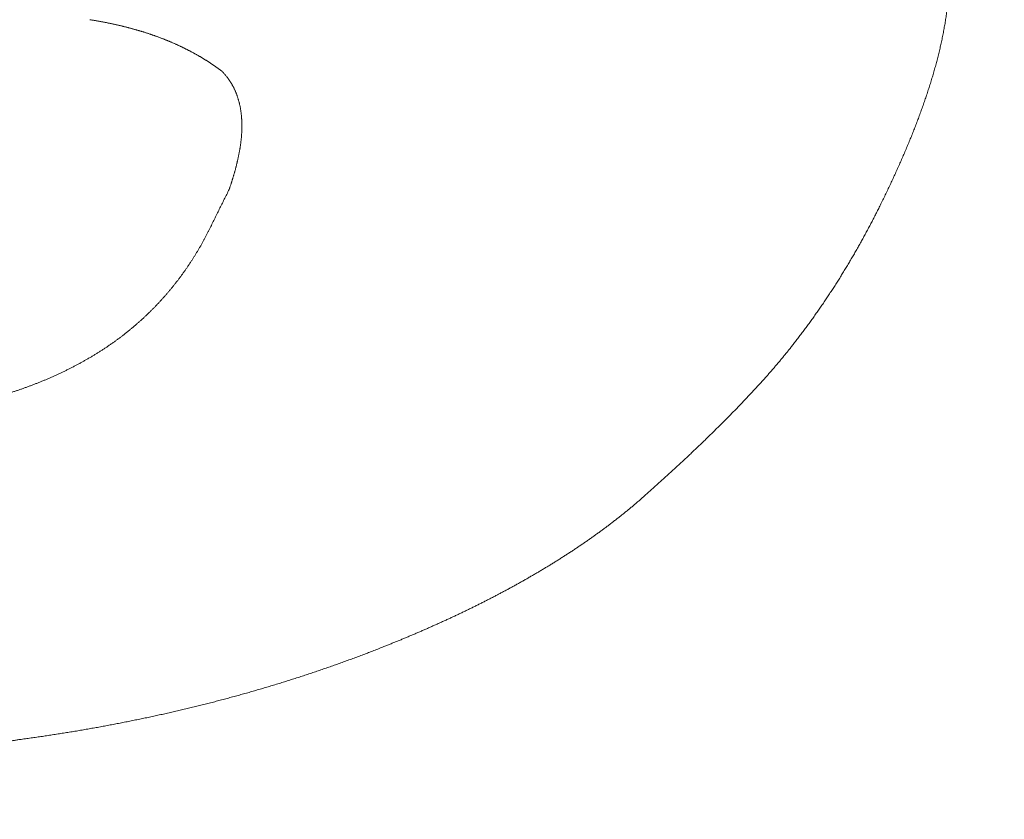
# Model space of a CAD drawing. Header units: millimetres. Extents: x 0 to 594, y 0 to 420.
# Tile 187 of 656: x 250.96 to 252.71, y 49.3 to 50.72. Entities that reach past the tile are written whole.
import ezdxf

# ---------------------------------------------------------------- set-up
doc = ezdxf.new("R2010")
doc.units = ezdxf.units.MM
doc.layers.add('1', color=7, linetype='Continuous', true_color=0xffffff)

msp = doc.modelspace()

# ---------------------------------------------------------------- linework, layer by layer
at = {"layer": '1', "color": 155, "linetype": 'Continuous', "lineweight": 13}
for points, knots in [([(251.0101, 54.7852), (251.2622, 54.7853), (251.5121, 54.7837), (252.0074, 54.7773), (252.2528, 54.7725), (252.7391, 54.7593), (252.98, 54.7511), (253.4573, 54.731), (253.6937, 54.7191), (254.1621, 54.6918), (254.394, 54.6762), (254.8534, 54.6411), (255.0809, 54.6215), (255.5313, 54.578), (255.7542, 54.5541), (256.1957, 54.5014), (256.4142, 54.4728), (256.8467, 54.4102), (257.0607, 54.3763), (257.4842, 54.3027), (257.6937, 54.263), (258.1083, 54.1771), (258.3134, 54.131), (258.719, 54.0314), (258.9196, 53.9781), (259.3162, 53.8633), (259.5123, 53.8019), (259.8031, 53.7031), (259.9959, 53.635), (260.2816, 53.5258), (260.4699, 53.448), (260.657, 53.3675), (260.7501, 53.326), (260.935, 53.2402), (261.1187, 53.1517), (261.3003, 53.0574), (261.4807, 52.96), (261.66, 52.8596), (261.9256, 52.6995), (262.1005, 52.5862), (262.2742, 52.4695), (262.3604, 52.4094), (262.5319, 52.2857), (262.7022, 52.1585), (262.9544, 51.9567), (263.2031, 51.7436), (263.3667, 51.5939), (263.5292, 51.4403), (263.6905, 51.2828), (263.9291, 51.0347), (264.1643, 50.7748), (264.3189, 50.5937), (264.4723, 50.4086), (264.5485, 50.3142), (264.6997, 50.1214), (264.8497, 49.9248), (264.9975, 49.7209), (265.1441, 49.5135), (265.2168, 49.408), (265.3612, 49.1937), (265.5044, 48.9761), (265.6454, 48.7523), (265.7852, 48.5256), (265.8545, 48.4109), (265.9921, 48.1789), (266.0603, 48.0617), (266.1955, 47.8251), (266.2626, 47.7056), (266.3956, 47.465), (266.4615, 47.3437), (266.5922, 47.0999), (266.657, 46.9772), (266.7854, 46.7309), (266.849, 46.6072), (266.9752, 46.3592), (267.0376, 46.2349), (267.1615, 45.9861), (267.2229, 45.8616), (267.2897, 45.7248), (267.2957, 45.7124), (267.3017, 45.7001)], [0, 0, 0, 0, 0.034424, 0.034424, 0.068848, 0.068848, 0.103271, 0.103271, 0.137695, 0.137695, 0.172119, 0.172119, 0.206543, 0.206543, 0.240966, 0.240966, 0.27539, 0.27539, 0.309814, 0.309814, 0.344238, 0.344238, 0.378662, 0.378662, 0.413085, 0.413085, 0.447509, 0.447509, 0.464721, 0.481933, 0.499145, 0.499145, 0.516357, 0.516357, 0.533569, 0.55078, 0.55078, 0.567992, 0.585204, 0.602416, 0.602416, 0.619628, 0.619628, 0.63684, 0.654052, 0.671264, 0.688476, 0.688476, 0.705687, 0.722899, 0.740111, 0.757323, 0.757323, 0.774535, 0.774535, 0.791747, 0.808959, 0.808959, 0.826171, 0.826171, 0.843383, 0.860594, 0.860594, 0.877806, 0.877806, 0.895018, 0.895018, 0.91223, 0.91223, 0.929442, 0.929442, 0.946654, 0.946654, 0.963866, 0.963866, 0.981078, 0.981078, 0.99829, 0.99829, 1, 1, 1, 1]), ([(252.2593, 53.1363), (252.3499, 53.1363), (252.4408, 53.133), (252.6216, 53.12), (252.7115, 53.1104), (252.8889, 53.0846), (252.9765, 53.0686), (253.1484, 53.0302), (253.2327, 53.0079), (253.3974, 52.957), (253.4777, 52.9285), (253.6334, 52.8655), (253.7088, 52.831), (253.8538, 52.7564), (253.9233, 52.7163), (254.0561, 52.6306), (254.1193, 52.5851), (254.2388, 52.4891), (254.2951, 52.4387), (254.4005, 52.3331), (254.4496, 52.2781), (254.5404, 52.1638), (254.5822, 52.1047), (254.6582, 51.9826), (254.6925, 51.9198), (254.7535, 51.791), (254.7803, 51.725), (254.8263, 51.5903), (254.8455, 51.5216), (254.8763, 51.382), (254.888, 51.3111), (254.9037, 51.1675), (254.9077, 51.0948), (254.9082, 50.9483), (254.9046, 50.8745), (254.8898, 50.7261), (254.8786, 50.6517), (254.8485, 50.5028), (254.8297, 50.4284), (254.7843, 50.2802), (254.7578, 50.2065), (254.6972, 50.0603), (254.6631, 49.9879), (254.5872, 49.8453), (254.5455, 49.7751), (254.4545, 49.6378), (254.4053, 49.5707), (254.2995, 49.4405), (254.243, 49.3775), (254.123, 49.2562), (254.0595, 49.198), (253.9261, 49.0873), (253.8562, 49.0349), (253.7106, 48.9367), (253.6349, 48.8909), (253.4786, 48.8066), (253.3981, 48.7681), (253.2329, 48.6992), (253.1484, 48.6688), (252.9762, 48.6163), (252.8885, 48.5942), (252.7109, 48.5589), (252.6209, 48.5456), (252.4401, 48.5279), (252.3492, 48.5235), (252.2587, 48.5236)], [0, 0, 0, 0, 0.03125, 0.03125, 0.0625, 0.0625, 0.09375, 0.09375, 0.125, 0.125, 0.15625, 0.15625, 0.1875, 0.1875, 0.21875, 0.21875, 0.25, 0.25, 0.28125, 0.28125, 0.3125, 0.3125, 0.34375, 0.34375, 0.375, 0.375, 0.40625, 0.40625, 0.4375, 0.4375, 0.46875, 0.46875, 0.5, 0.5, 0.53125, 0.53125, 0.5625, 0.5625, 0.59375, 0.59375, 0.625, 0.625, 0.65625, 0.65625, 0.6875, 0.6875, 0.71875, 0.71875, 0.75, 0.75, 0.78125, 0.78125, 0.8125, 0.8125, 0.84375, 0.84375, 0.875, 0.875, 0.90625, 0.90625, 0.9375, 0.9375, 0.96875, 0.96875, 1, 1, 1, 1]), ([(252.5034, 51.0474), (252.5038, 51.0471), (252.5048, 51.0463), (252.5062, 51.0453), (252.5076, 51.0442), (252.509, 51.043), (252.5104, 51.0419), (252.5118, 51.0408), (252.5132, 51.0397), (252.5145, 51.0385), (252.5159, 51.0374), (252.5173, 51.0363), (252.5186, 51.0351), (252.5199, 51.0339), (252.5213, 51.0328), (252.5226, 51.0316), (252.5239, 51.0304), (252.5252, 51.0292), (252.5265, 51.028), (252.5278, 51.0268), (252.5291, 51.0256), (252.5304, 51.0244), (252.5316, 51.0232), (252.5329, 51.0219), (252.5341, 51.0207), (252.5354, 51.0194), (252.5366, 51.0182), (252.5378, 51.0169), (252.539, 51.0157), (252.5402, 51.0144), (252.5414, 51.0131), (252.5426, 51.0119), (252.5438, 51.0106), (252.5449, 51.0093), (252.5461, 51.008), (252.5472, 51.0067), (252.5484, 51.0054), (252.5495, 51.0041), (252.5506, 51.0027), (252.5517, 51.0014), (252.5528, 51.0001), (252.5539, 50.9988), (252.555, 50.9974), (252.556, 50.9961), (252.5571, 50.9947), (252.5582, 50.9934), (252.5592, 50.992), (252.5602, 50.9906), (252.5612, 50.9893), (252.5622, 50.9879), (252.5632, 50.9865), (252.5642, 50.9851), (252.5652, 50.9837), (252.5662, 50.9824), (252.5671, 50.981), (252.5681, 50.9796), (252.569, 50.9781), (252.5699, 50.9767), (252.5708, 50.9753), (252.5717, 50.9739), (252.5726, 50.9725), (252.5735, 50.9711), (252.5744, 50.9696), (252.5753, 50.9682), (252.5761, 50.9667), (252.5769, 50.9653), (252.5778, 50.9639), (252.5786, 50.9624), (252.5794, 50.9609), (252.5802, 50.9595), (252.581, 50.958), (252.5818, 50.9566), (252.5825, 50.9551), (252.5833, 50.9536), (252.584, 50.9521), (252.5848, 50.9507), (252.5855, 50.9492), (252.5862, 50.9477), (252.5869, 50.9462), (252.5876, 50.9447), (252.5883, 50.9432), (252.589, 50.9417), (252.5897, 50.9402), (252.5903, 50.9387), (252.591, 50.9372), (252.5916, 50.9357), (252.5922, 50.9342), (252.5929, 50.9326), (252.5935, 50.9311), (252.5941, 50.9296), (252.5947, 50.9281), (252.5953, 50.9265), (252.5958, 50.925), (252.5964, 50.9235), (252.5969, 50.9219), (252.5975, 50.9204), (252.598, 50.9189), (252.5986, 50.9173), (252.5991, 50.9158), (252.5996, 50.9142), (252.6001, 50.9127), (252.6006, 50.9111), (252.6011, 50.9096), (252.6015, 50.908), (252.602, 50.9064), (252.6024, 50.9049), (252.6029, 50.9033), (252.6033, 50.9018), (252.6037, 50.9002), (252.6042, 50.8986), (252.6046, 50.897), (252.605, 50.8955), (252.6054, 50.8939), (252.6058, 50.8923), (252.6061, 50.8907), (252.6065, 50.8892), (252.6069, 50.8876), (252.6072, 50.886), (252.6075, 50.8844), (252.6079, 50.8828), (252.6082, 50.8812), (252.6085, 50.8797), (252.6088, 50.8781), (252.6091, 50.8765), (252.6094, 50.8749), (252.6097, 50.8733), (252.61, 50.8717), (252.6102, 50.8701), (252.6105, 50.8685), (252.6108, 50.8669), (252.611, 50.8653), (252.6112, 50.8637), (252.6115, 50.8621), (252.6117, 50.8605), (252.6119, 50.8589), (252.6121, 50.8573), (252.6123, 50.8557), (252.6125, 50.8541), (252.6127, 50.8525), (252.6129, 50.8509), (252.6131, 50.8493), (252.6132, 50.8476), (252.6134, 50.846), (252.6135, 50.8444), (252.6137, 50.8428), (252.6138, 50.8412), (252.6139, 50.8396), (252.6141, 50.838), (252.6142, 50.8364), (252.6143, 50.8347), (252.6144, 50.8331), (252.6145, 50.8315), (252.6146, 50.8299), (252.6147, 50.8283), (252.6147, 50.8267), (252.6148, 50.825), (252.6149, 50.8234), (252.6149, 50.8218), (252.615, 50.8202), (252.615, 50.8186), (252.6151, 50.8169), (252.6151, 50.8153), (252.6152, 50.8111), (252.6152, 50.8042), (252.615, 50.7948), (252.6147, 50.7853), (252.6142, 50.7759), (252.6135, 50.7664), (252.6126, 50.757), (252.6116, 50.7475), (252.6105, 50.7381), (252.6091, 50.7287), (252.6077, 50.7193), (252.6061, 50.7099), (252.6044, 50.7006), (252.6026, 50.6912), (252.6006, 50.6819), (252.5986, 50.6726), (252.5964, 50.6633), (252.5941, 50.654), (252.5916, 50.6448), (252.5891, 50.6355), (252.5865, 50.6263), (252.5838, 50.617), (252.5809, 50.6078), (252.578, 50.5986), (252.575, 50.5894), (252.5719, 50.5802), (252.5687, 50.571), (252.5654, 50.5618), (252.5621, 50.5526), (252.5587, 50.5435), (252.5552, 50.5343), (252.5516, 50.5252), (252.548, 50.516), (252.5443, 50.5069), (252.5405, 50.4978), (252.5367, 50.4887), (252.5328, 50.4796), (252.5288, 50.4705), (252.5248, 50.4614), (252.5207, 50.4524), (252.5166, 50.4434), (252.5125, 50.4344), (252.5082, 50.4254), (252.504, 50.4164), (252.4997, 50.4075), (252.4953, 50.3986), (252.4924, 50.3927), (252.4909, 50.3897)], [0, 0, 0, 0, 0.002312, 0.004625, 0.006939, 0.009254, 0.011571, 0.013889, 0.016207, 0.018527, 0.020848, 0.023169, 0.025492, 0.027815, 0.03014, 0.032465, 0.034791, 0.037118, 0.039445, 0.041773, 0.044102, 0.046432, 0.048762, 0.051092, 0.053423, 0.055755, 0.058087, 0.060419, 0.062752, 0.065085, 0.067418, 0.069752, 0.072086, 0.07442, 0.076754, 0.079089, 0.081423, 0.083758, 0.086092, 0.088427, 0.090761, 0.093096, 0.09543, 0.097764, 0.100098, 0.102431, 0.104765, 0.107098, 0.109431, 0.111763, 0.114095, 0.116427, 0.118758, 0.121089, 0.123419, 0.125749, 0.128078, 0.130407, 0.132735, 0.135063, 0.13739, 0.139717, 0.142044, 0.144371, 0.146697, 0.149023, 0.151348, 0.153674, 0.155999, 0.158325, 0.16065, 0.162975, 0.1653, 0.167625, 0.16995, 0.172275, 0.1746, 0.176925, 0.17925, 0.181575, 0.183901, 0.186226, 0.188551, 0.190877, 0.193203, 0.195529, 0.197855, 0.200181, 0.202507, 0.204834, 0.20716, 0.209487, 0.211814, 0.214141, 0.216469, 0.218796, 0.221124, 0.223452, 0.22578, 0.228108, 0.230436, 0.232765, 0.235093, 0.237422, 0.239751, 0.24208, 0.244409, 0.246738, 0.249067, 0.251397, 0.253726, 0.256055, 0.258385, 0.260715, 0.263045, 0.265375, 0.267705, 0.270035, 0.272366, 0.274697, 0.277028, 0.279359, 0.28169, 0.284022, 0.286354, 0.288686, 0.291018, 0.293351, 0.295684, 0.298017, 0.300351, 0.302685, 0.305019, 0.307353, 0.309687, 0.312022, 0.314357, 0.316693, 0.319028, 0.321364, 0.3237, 0.326036, 0.328373, 0.330709, 0.333046, 0.335383, 0.337721, 0.340058, 0.342396, 0.344733, 0.347071, 0.349409, 0.351747, 0.354085, 0.356423, 0.358762, 0.3611, 0.363438, 0.365776, 0.368115, 0.370453, 0.372791, 0.375129, 0.388765, 0.402398, 0.416027, 0.429653, 0.443273, 0.456888, 0.470496, 0.484094, 0.497681, 0.511254, 0.524815, 0.538365, 0.551908, 0.565444, 0.578977, 0.592506, 0.606036, 0.619565, 0.633098, 0.646634, 0.660174, 0.673721, 0.687274, 0.700836, 0.714406, 0.727985, 0.741575, 0.755175, 0.768785, 0.782404, 0.79603, 0.809661, 0.823296, 0.836932, 0.850568, 0.864202, 0.877832, 0.891456, 0.905072, 0.918679, 0.932274, 0.945855, 0.95942, 0.972968, 0.986495, 1, 1, 1, 1]), ([(251.3224, 50.6288), (251.3218, 50.6293), (251.3207, 50.6301), (251.3191, 50.6313), (251.3174, 50.6326), (251.3158, 50.6338), (251.3141, 50.635), (251.3124, 50.6362), (251.3108, 50.6374), (251.3091, 50.6386), (251.3074, 50.6398), (251.3057, 50.6409), (251.304, 50.6421), (251.3022, 50.6433), (251.3005, 50.6444), (251.2988, 50.6455), (251.297, 50.6467), (251.2953, 50.6478), (251.2935, 50.6489), (251.2918, 50.65), (251.29, 50.6511), (251.2882, 50.6522), (251.2864, 50.6533), (251.2846, 50.6544), (251.2828, 50.6554), (251.281, 50.6565), (251.2792, 50.6575), (251.2773, 50.6586), (251.2755, 50.6596), (251.2737, 50.6606), (251.2718, 50.6616), (251.27, 50.6627), (251.2681, 50.6637), (251.2663, 50.6646), (251.2644, 50.6656), (251.2625, 50.6666), (251.2606, 50.6676), (251.2587, 50.6685), (251.2568, 50.6695), (251.2549, 50.6704), (251.253, 50.6714), (251.2511, 50.6723), (251.2492, 50.6732), (251.2473, 50.6741), (251.2453, 50.675), (251.2434, 50.6759), (251.2415, 50.6768), (251.2395, 50.6777), (251.2376, 50.6785), (251.2356, 50.6794), (251.2336, 50.6803), (251.2317, 50.6811), (251.2297, 50.6819), (251.2277, 50.6828), (251.2257, 50.6836), (251.2237, 50.6844), (251.2218, 50.6852), (251.2198, 50.686), (251.2178, 50.6868), (251.2157, 50.6876), (251.2137, 50.6883), (251.2117, 50.6891), (251.2097, 50.6899), (251.2077, 50.6906), (251.2057, 50.6913), (251.2036, 50.6921), (251.2016, 50.6928), (251.1995, 50.6935), (251.1975, 50.6942), (251.1955, 50.6949), (251.1934, 50.6956), (251.1913, 50.6963), (251.1893, 50.697), (251.1872, 50.6976), (251.1852, 50.6983), (251.1831, 50.699), (251.181, 50.6996), (251.1789, 50.7002), (251.1769, 50.7009), (251.1748, 50.7015), (251.1727, 50.7021), (251.1706, 50.7027), (251.1685, 50.7033), (251.1664, 50.7039), (251.1643, 50.7045), (251.1622, 50.7051), (251.1601, 50.7056), (251.158, 50.7062), (251.1559, 50.7068), (251.1538, 50.7073), (251.1516, 50.7079), (251.1495, 50.7084), (251.1474, 50.7089), (251.1453, 50.7095), (251.1432, 50.71), (251.141, 50.7105), (251.1389, 50.711), (251.1368, 50.7115), (251.1346, 50.712), (251.1325, 50.7124), (251.1303, 50.7129), (251.1282, 50.7134), (251.126, 50.7139), (251.1239, 50.7143), (251.1217, 50.7148), (251.1196, 50.7152), (251.1174, 50.7156), (251.1153, 50.7161), (251.1131, 50.7165), (251.111, 50.7169), (251.1088, 50.7173), (251.1066, 50.7177), (251.1045, 50.7181), (251.1023, 50.7185), (251.1001, 50.7189), (251.098, 50.7193), (251.0958, 50.7197), (251.0936, 50.72), (251.0914, 50.7204), (251.0893, 50.7207), (251.0878, 50.721), (251.0871, 50.7211)], [0, 0, 0, 0, 0.008402, 0.016803, 0.025203, 0.033603, 0.042003, 0.050402, 0.058801, 0.0672, 0.075599, 0.083997, 0.092396, 0.100794, 0.109193, 0.117591, 0.12599, 0.134389, 0.142788, 0.151187, 0.159587, 0.167987, 0.176387, 0.184787, 0.193188, 0.201589, 0.209991, 0.218393, 0.226795, 0.235198, 0.243601, 0.252004, 0.260408, 0.268812, 0.277217, 0.285622, 0.294027, 0.302432, 0.310838, 0.319244, 0.327651, 0.336057, 0.344464, 0.352871, 0.361278, 0.369685, 0.378092, 0.386499, 0.394906, 0.403313, 0.41172, 0.420127, 0.428533, 0.43694, 0.445345, 0.453751, 0.462156, 0.470561, 0.478965, 0.487368, 0.495771, 0.504173, 0.512574, 0.520975, 0.529375, 0.537774, 0.546173, 0.554572, 0.56297, 0.571369, 0.579767, 0.588165, 0.596563, 0.604961, 0.613359, 0.621757, 0.630155, 0.638554, 0.646953, 0.655352, 0.663751, 0.672151, 0.680551, 0.688951, 0.697352, 0.705754, 0.714155, 0.722557, 0.73096, 0.739363, 0.747767, 0.756171, 0.764575, 0.77298, 0.781386, 0.789792, 0.798198, 0.806605, 0.815012, 0.823419, 0.831827, 0.840235, 0.848644, 0.857053, 0.865462, 0.873871, 0.88228, 0.890689, 0.899099, 0.907508, 0.915918, 0.924327, 0.932737, 0.941146, 0.949555, 0.957963, 0.966372, 0.97478, 0.983187, 0.991594, 1, 1, 1, 1]), ([(251.3346, 50.4196), (251.3348, 50.4202), (251.3352, 50.4215), (251.3359, 50.4235), (251.3366, 50.4255), (251.3372, 50.4274), (251.3379, 50.4294), (251.3385, 50.4314), (251.3392, 50.4333), (251.3398, 50.4353), (251.3404, 50.4373), (251.341, 50.4392), (251.3416, 50.4412), (251.3422, 50.4432), (251.3428, 50.4451), (251.3433, 50.4471), (251.3439, 50.4491), (251.3445, 50.451), (251.345, 50.453), (251.3455, 50.455), (251.3461, 50.457), (251.3466, 50.4589), (251.3471, 50.4609), (251.3476, 50.4629), (251.3481, 50.4649), (251.3486, 50.4669), (251.349, 50.4689), (251.3495, 50.4709), (251.3499, 50.4729), (251.3504, 50.4749), (251.3508, 50.4769), (251.3512, 50.4789), (251.3516, 50.4809), (251.352, 50.4829), (251.3524, 50.4849), (251.3528, 50.4869), (251.3532, 50.4889), (251.3535, 50.491), (251.3538, 50.493), (251.3542, 50.495), (251.3545, 50.497), (251.3548, 50.4991), (251.355, 50.5011), (251.3553, 50.5031), (251.3555, 50.5052), (251.3558, 50.5072), (251.356, 50.5093), (251.3562, 50.5113), (251.3564, 50.5134), (251.3565, 50.5154), (251.3567, 50.5174), (251.3568, 50.5195), (251.3569, 50.5216), (251.357, 50.5236), (251.3571, 50.5257), (251.3571, 50.5277), (251.3572, 50.5298), (251.3572, 50.5318), (251.3572, 50.5339), (251.3572, 50.5359), (251.3571, 50.538), (251.357, 50.5401), (251.3569, 50.5421), (251.3568, 50.5442), (251.3567, 50.5462), (251.3565, 50.5483), (251.3564, 50.5503), (251.3561, 50.5524), (251.3559, 50.5544), (251.3557, 50.5564), (251.3554, 50.5585), (251.3551, 50.5605), (251.3547, 50.5625), (251.3544, 50.5645), (251.354, 50.5665), (251.3536, 50.5685), (251.3531, 50.5705), (251.3527, 50.5725), (251.3522, 50.5745), (251.3517, 50.5765), (251.3511, 50.5785), (251.3505, 50.5804), (251.3499, 50.5824), (251.3493, 50.5843), (251.3486, 50.5862), (251.3479, 50.5882), (251.3472, 50.5901), (251.3464, 50.592), (251.3456, 50.5939), (251.3448, 50.5957), (251.3439, 50.5976), (251.343, 50.5995), (251.3421, 50.6013), (251.3411, 50.6031), (251.3401, 50.605), (251.3391, 50.6068), (251.338, 50.6086), (251.3369, 50.6103), (251.3358, 50.6121), (251.3346, 50.6139), (251.3334, 50.6156), (251.3321, 50.6173), (251.3309, 50.619), (251.3295, 50.6207), (251.3282, 50.6224), (251.3268, 50.624), (251.3253, 50.6256), (251.3239, 50.6273), (251.3229, 50.6283), (251.3224, 50.6288)], [0, 0, 0, 0, 0.009383, 0.018752, 0.028109, 0.037454, 0.046789, 0.056113, 0.065427, 0.074734, 0.084032, 0.093324, 0.10261, 0.111891, 0.121167, 0.13044, 0.13971, 0.148979, 0.158247, 0.167515, 0.176784, 0.186055, 0.195329, 0.204606, 0.213888, 0.223176, 0.23247, 0.241771, 0.25108, 0.260398, 0.269725, 0.279059, 0.288402, 0.297751, 0.307107, 0.31647, 0.325839, 0.335214, 0.344595, 0.353981, 0.363372, 0.372768, 0.382169, 0.391574, 0.400984, 0.410398, 0.419817, 0.429239, 0.438666, 0.448097, 0.457532, 0.466971, 0.476415, 0.485863, 0.495315, 0.504772, 0.514234, 0.523698, 0.533165, 0.542632, 0.5521, 0.561566, 0.571031, 0.580492, 0.58995, 0.599404, 0.608852, 0.618295, 0.627731, 0.637159, 0.64658, 0.655993, 0.665396, 0.674791, 0.684176, 0.693552, 0.702917, 0.712273, 0.721618, 0.730953, 0.740278, 0.749593, 0.758898, 0.768193, 0.777479, 0.786756, 0.796025, 0.805286, 0.81454, 0.823788, 0.833031, 0.842269, 0.851503, 0.860735, 0.869966, 0.879198, 0.888431, 0.897667, 0.906907, 0.916155, 0.92541, 0.934676, 0.943953, 0.953245, 0.962554, 0.971881, 0.98123, 0.990602, 1, 1, 1, 1]), ([(251.2996, 50.3491), (251.3011, 50.352), (251.304, 50.3579), (251.3083, 50.3667), (251.3127, 50.3755), (251.317, 50.3844), (251.3214, 50.3932), (251.3258, 50.402), (251.3302, 50.4108), (251.3331, 50.4166), (251.3346, 50.4196)], [0, 0, 0, 0, 0.125, 0.25, 0.375, 0.5, 0.625, 0.75, 0.875, 1, 1, 1, 1]), ([(252.4909, 50.3897), (252.4903, 50.3884), (252.489, 50.3858), (252.4871, 50.382), (252.4851, 50.3781), (252.4832, 50.3743), (252.4812, 50.3704), (252.4792, 50.3665), (252.4772, 50.3627), (252.4752, 50.3589), (252.4732, 50.355), (252.4711, 50.3512), (252.4691, 50.3473), (252.467, 50.3435), (252.465, 50.3397), (252.4629, 50.3359), (252.4608, 50.332), (252.4587, 50.3282), (252.4566, 50.3244), (252.4544, 50.3206), (252.4523, 50.3168), (252.4501, 50.313), (252.4479, 50.3092), (252.4458, 50.3054), (252.4436, 50.3016), (252.4414, 50.2979), (252.4391, 50.2941), (252.4369, 50.2903), (252.4346, 50.2865), (252.4324, 50.2828), (252.4301, 50.279), (252.4278, 50.2753), (252.4255, 50.2715), (252.4232, 50.2678), (252.4209, 50.264), (252.4186, 50.2603), (252.4162, 50.2566), (252.4138, 50.2529), (252.4115, 50.2491), (252.4091, 50.2454), (252.4067, 50.2417), (252.4043, 50.238), (252.4018, 50.2343), (252.3994, 50.2306), (252.3969, 50.227), (252.3945, 50.2233), (252.392, 50.2196), (252.3895, 50.2159), (252.387, 50.2123), (252.3845, 50.2086), (252.3819, 50.205), (252.3794, 50.2013), (252.3768, 50.1977), (252.3743, 50.194), (252.3717, 50.1904), (252.3691, 50.1868), (252.3665, 50.1832), (252.3638, 50.1796), (252.3612, 50.176), (252.3585, 50.1724), (252.3559, 50.1688), (252.3532, 50.1652), (252.3505, 50.1616), (252.3478, 50.1581), (252.3451, 50.1545), (252.3423, 50.151), (252.3396, 50.1474), (252.3377, 50.145), (252.3368, 50.1439)], [0, 0, 0, 0, 0.015152, 0.030304, 0.045457, 0.06061, 0.075764, 0.090917, 0.106071, 0.121226, 0.13638, 0.151535, 0.166689, 0.181844, 0.196999, 0.212154, 0.227309, 0.242464, 0.257619, 0.272773, 0.287928, 0.303083, 0.318237, 0.333391, 0.348545, 0.363699, 0.378853, 0.394006, 0.40916, 0.424313, 0.439465, 0.454618, 0.46977, 0.484922, 0.500074, 0.515225, 0.530376, 0.545527, 0.560678, 0.575828, 0.590978, 0.606128, 0.621278, 0.636427, 0.651576, 0.666725, 0.681874, 0.697023, 0.712171, 0.72732, 0.742468, 0.757616, 0.772764, 0.787912, 0.80306, 0.818208, 0.833356, 0.848505, 0.863653, 0.878801, 0.89395, 0.909099, 0.924248, 0.939398, 0.954548, 0.969698, 0.984849, 1, 1, 1, 1]), ([(250.9323, 50.0542), (250.9332, 50.0545), (250.9351, 50.055), (250.9378, 50.0559), (250.9406, 50.0567), (250.9434, 50.0576), (250.9461, 50.0585), (250.9489, 50.0594), (250.9517, 50.0603), (250.9544, 50.0612), (250.9571, 50.0621), (250.9599, 50.063), (250.9626, 50.064), (250.9654, 50.0649), (250.9681, 50.0659), (250.9708, 50.0669), (250.9735, 50.0679), (250.9762, 50.0688), (250.979, 50.0698), (250.9817, 50.0709), (250.9844, 50.0719), (250.987, 50.0729), (250.9897, 50.074), (250.9924, 50.075), (250.9951, 50.0761), (250.9978, 50.0771), (251.0004, 50.0782), (251.0031, 50.0793), (251.0058, 50.0804), (251.0084, 50.0815), (251.0111, 50.0826), (251.0137, 50.0838), (251.0163, 50.0849), (251.019, 50.0861), (251.0216, 50.0872), (251.0242, 50.0884), (251.0268, 50.0896), (251.0294, 50.0908), (251.032, 50.092), (251.0346, 50.0932), (251.0372, 50.0944), (251.0397, 50.0957), (251.0423, 50.0969), (251.0449, 50.0981), (251.0474, 50.0994), (251.05, 50.1007), (251.0525, 50.102), (251.055, 50.1033), (251.0576, 50.1046), (251.0601, 50.1059), (251.0626, 50.1072), (251.0651, 50.1085), (251.0676, 50.1099), (251.0701, 50.1112), (251.0725, 50.1126), (251.075, 50.114), (251.0775, 50.1153), (251.0799, 50.1167), (251.0824, 50.1181), (251.0848, 50.1195), (251.0872, 50.121), (251.0897, 50.1224), (251.0921, 50.1238), (251.0945, 50.1253), (251.0969, 50.1267), (251.0993, 50.1282), (251.1016, 50.1297), (251.104, 50.1312), (251.1064, 50.1327), (251.1087, 50.1342), (251.1111, 50.1357), (251.1134, 50.1373), (251.1157, 50.1388), (251.118, 50.1403), (251.1203, 50.1419), (251.1226, 50.1435), (251.1249, 50.1451), (251.1272, 50.1466), (251.1294, 50.1482), (251.1317, 50.1499), (251.1339, 50.1515), (251.1362, 50.1531), (251.1384, 50.1547), (251.1406, 50.1564), (251.1428, 50.158), (251.145, 50.1597), (251.1472, 50.1614), (251.1493, 50.1631), (251.1515, 50.1648), (251.1536, 50.1665), (251.1558, 50.1682), (251.1579, 50.1699), (251.16, 50.1717), (251.1621, 50.1734), (251.1642, 50.1752), (251.1663, 50.1769), (251.1684, 50.1787), (251.1704, 50.1805), (251.1725, 50.1823), (251.1745, 50.1841), (251.1765, 50.1859), (251.1786, 50.1877), (251.1806, 50.1896), (251.1826, 50.1914), (251.1845, 50.1932), (251.1865, 50.1951), (251.1885, 50.197), (251.1904, 50.1988), (251.1923, 50.2007), (251.1943, 50.2026), (251.1962, 50.2045), (251.1981, 50.2064), (251.2, 50.2083), (251.2019, 50.2102), (251.2037, 50.2122), (251.2056, 50.2141), (251.2074, 50.2161), (251.2093, 50.218), (251.2111, 50.22), (251.2129, 50.222), (251.2147, 50.2239), (251.2165, 50.2259), (251.2183, 50.2279), (251.2201, 50.2299), (251.2218, 50.2319), (251.2236, 50.2339), (251.2253, 50.236), (251.227, 50.238), (251.2287, 50.24), (251.2304, 50.2421), (251.2321, 50.2441), (251.2338, 50.2462), (251.2355, 50.2482), (251.2371, 50.2503), (251.2387, 50.2524), (251.2404, 50.2545), (251.242, 50.2565), (251.2436, 50.2586), (251.2452, 50.2607), (251.2468, 50.2628), (251.2484, 50.265), (251.2499, 50.2671), (251.2515, 50.2692), (251.253, 50.2713), (251.2545, 50.2735), (251.2561, 50.2756), (251.2576, 50.2778), (251.2591, 50.2799), (251.2605, 50.2821), (251.262, 50.2842), (251.2635, 50.2864), (251.2649, 50.2886), (251.2664, 50.2908), (251.2678, 50.293), (251.2692, 50.2951), (251.2706, 50.2973), (251.272, 50.2995), (251.2734, 50.3017), (251.2747, 50.304), (251.2761, 50.3062), (251.2774, 50.3084), (251.2788, 50.3106), (251.2801, 50.3128), (251.2814, 50.3151), (251.2827, 50.3173), (251.284, 50.3196), (251.2852, 50.3218), (251.2865, 50.3241), (251.2878, 50.3263), (251.289, 50.3286), (251.2902, 50.3308), (251.2914, 50.3331), (251.2926, 50.3354), (251.2938, 50.3376), (251.295, 50.3399), (251.2962, 50.3422), (251.2973, 50.3445), (251.2985, 50.3468), (251.2992, 50.3483), (251.2996, 50.3491)], [0, 0, 0, 0, 0.005645, 0.011291, 0.016938, 0.022586, 0.028236, 0.033886, 0.039538, 0.04519, 0.050843, 0.056497, 0.062152, 0.067807, 0.073463, 0.07912, 0.084777, 0.090434, 0.096093, 0.101751, 0.10741, 0.113069, 0.118729, 0.124389, 0.130049, 0.135709, 0.141369, 0.147029, 0.152689, 0.15835, 0.16401, 0.16967, 0.17533, 0.18099, 0.18665, 0.19231, 0.197969, 0.203628, 0.209287, 0.214945, 0.220603, 0.226261, 0.231918, 0.237575, 0.243231, 0.248887, 0.254543, 0.260197, 0.265852, 0.271506, 0.277159, 0.282812, 0.288464, 0.294115, 0.299766, 0.305416, 0.311066, 0.316715, 0.322364, 0.328011, 0.333658, 0.339305, 0.344951, 0.350596, 0.35624, 0.361884, 0.367528, 0.37317, 0.378812, 0.384454, 0.390095, 0.395735, 0.401375, 0.407014, 0.412652, 0.418291, 0.423928, 0.429565, 0.435202, 0.440839, 0.446475, 0.45211, 0.457745, 0.46338, 0.469015, 0.47465, 0.480284, 0.485918, 0.491553, 0.497187, 0.502821, 0.508455, 0.514089, 0.519723, 0.525358, 0.530992, 0.536627, 0.542263, 0.547898, 0.553534, 0.55917, 0.564807, 0.570444, 0.576081, 0.581719, 0.587358, 0.592996, 0.598636, 0.604276, 0.609916, 0.615558, 0.621199, 0.626842, 0.632485, 0.638128, 0.643772, 0.649417, 0.655062, 0.660708, 0.666355, 0.672002, 0.67765, 0.683299, 0.688948, 0.694598, 0.700248, 0.705899, 0.711551, 0.717203, 0.722856, 0.728509, 0.734163, 0.739818, 0.745473, 0.751128, 0.756784, 0.76244, 0.768097, 0.773754, 0.779412, 0.78507, 0.790728, 0.796386, 0.802045, 0.807704, 0.813364, 0.819023, 0.824683, 0.830343, 0.836003, 0.841663, 0.847323, 0.852983, 0.858643, 0.864303, 0.869962, 0.875622, 0.881281, 0.88694, 0.892599, 0.898258, 0.903916, 0.909573, 0.915231, 0.920887, 0.926544, 0.932199, 0.937854, 0.943508, 0.949162, 0.954814, 0.960466, 0.966117, 0.971767, 0.977416, 0.983063, 0.98871, 0.994356, 1, 1, 1, 1]), ([(252.3368, 50.1439), (252.3361, 50.143), (252.3347, 50.1412), (252.3326, 50.1385), (252.3304, 50.1358), (252.3283, 50.1331), (252.3262, 50.1305), (252.324, 50.1278), (252.3218, 50.1251), (252.3196, 50.1225), (252.3175, 50.1198), (252.3153, 50.1172), (252.3131, 50.1146), (252.3108, 50.1119), (252.3086, 50.1093), (252.3064, 50.1067), (252.3042, 50.1041), (252.3019, 50.1014), (252.2996, 50.0988), (252.2974, 50.0962), (252.2951, 50.0936), (252.2928, 50.091), (252.2906, 50.0884), (252.2883, 50.0859), (252.286, 50.0833), (252.2836, 50.0807), (252.2813, 50.0781), (252.279, 50.0755), (252.2767, 50.073), (252.2743, 50.0704), (252.272, 50.0679), (252.2697, 50.0653), (252.2673, 50.0628), (252.2649, 50.0602), (252.2626, 50.0577), (252.2602, 50.0551), (252.2578, 50.0526), (252.2554, 50.0501), (252.253, 50.0475), (252.2506, 50.045), (252.2482, 50.0425), (252.2458, 50.04), (252.2434, 50.0375), (252.241, 50.0349), (252.2386, 50.0324), (252.2361, 50.0299), (252.2337, 50.0274), (252.2312, 50.0249), (252.2288, 50.0224), (252.2264, 50.0199), (252.2239, 50.0175), (252.2214, 50.015), (252.219, 50.0125), (252.2165, 50.01), (252.214, 50.0075), (252.2116, 50.0051), (252.2091, 50.0026), (252.2066, 50.0001), (252.2041, 49.9976), (252.2016, 49.9952), (252.1991, 49.9927), (252.1966, 49.9903), (252.1941, 49.9878), (252.1916, 49.9854), (252.1891, 49.9829), (252.1866, 49.9805), (252.1841, 49.978), (252.1816, 49.9756), (252.179, 49.9731), (252.1765, 49.9707), (252.174, 49.9682), (252.1714, 49.9658), (252.1689, 49.9634), (252.1664, 49.961), (252.1638, 49.9585), (252.1613, 49.9561), (252.1587, 49.9537), (252.1562, 49.9513), (252.1536, 49.9488), (252.151, 49.9464), (252.1485, 49.944), (252.1459, 49.9416), (252.1433, 49.9392), (252.1407, 49.9368), (252.1382, 49.9344), (252.1356, 49.932), (252.133, 49.9296), (252.1304, 49.9272), (252.1278, 49.9248), (252.1252, 49.9224), (252.1226, 49.92), (252.12, 49.9176), (252.1174, 49.9152), (252.1148, 49.9129), (252.1122, 49.9105), (252.1096, 49.9081), (252.107, 49.9057), (252.1044, 49.9033), (252.1018, 49.901), (252.0991, 49.8986), (252.0965, 49.8962), (252.0939, 49.8938), (252.0913, 49.8915), (252.0886, 49.8891), (252.086, 49.8868), (252.0834, 49.8844), (252.0807, 49.882), (252.0781, 49.8797), (252.0763, 49.8781), (252.0754, 49.8773)], [0, 0, 0, 0, 0.009346, 0.018692, 0.028037, 0.037381, 0.046725, 0.056069, 0.065412, 0.074755, 0.084098, 0.093441, 0.102784, 0.112127, 0.12147, 0.130812, 0.140155, 0.149498, 0.158841, 0.168184, 0.177527, 0.186871, 0.196215, 0.205559, 0.214903, 0.224247, 0.233592, 0.242937, 0.252282, 0.261628, 0.270974, 0.28032, 0.289666, 0.299013, 0.30836, 0.317707, 0.327055, 0.336402, 0.345751, 0.355099, 0.364447, 0.373796, 0.383145, 0.392494, 0.401843, 0.411192, 0.420541, 0.429891, 0.43924, 0.448589, 0.457939, 0.467288, 0.476637, 0.485986, 0.495335, 0.504683, 0.514032, 0.52338, 0.532728, 0.542075, 0.551423, 0.56077, 0.570117, 0.579464, 0.588811, 0.598157, 0.607504, 0.61685, 0.626196, 0.635542, 0.644888, 0.654234, 0.66358, 0.672926, 0.682271, 0.691617, 0.700962, 0.710308, 0.719653, 0.728998, 0.738344, 0.747689, 0.757034, 0.766379, 0.775724, 0.785069, 0.794414, 0.803759, 0.813104, 0.822449, 0.831794, 0.841139, 0.850484, 0.859829, 0.869174, 0.878519, 0.887864, 0.897209, 0.906553, 0.915898, 0.925243, 0.934588, 0.943932, 0.953277, 0.962622, 0.971966, 0.981311, 0.990655, 1, 1, 1, 1]), ([(252.0754, 49.8773), (252.0746, 49.8766), (252.073, 49.8751), (252.0705, 49.873), (252.0681, 49.8708), (252.0656, 49.8687), (252.0631, 49.8665), (252.0606, 49.8644), (252.0581, 49.8623), (252.0556, 49.8601), (252.0531, 49.858), (252.0506, 49.8559), (252.0481, 49.8538), (252.0455, 49.8517), (252.043, 49.8496), (252.0404, 49.8476), (252.0379, 49.8455), (252.0353, 49.8434), (252.0327, 49.8414), (252.0301, 49.8393), (252.0276, 49.8373), (252.025, 49.8352), (252.0224, 49.8332), (252.0197, 49.8312), (252.0171, 49.8291), (252.0145, 49.8271), (252.0119, 49.8251), (252.0092, 49.8231), (252.0066, 49.8211), (252.0039, 49.8191), (252.0013, 49.8172), (251.9986, 49.8152), (251.9959, 49.8132), (251.9933, 49.8113), (251.9906, 49.8093), (251.9879, 49.8074), (251.9852, 49.8054), (251.9825, 49.8035), (251.9798, 49.8016), (251.977, 49.7996), (251.9743, 49.7977), (251.9716, 49.7958), (251.9688, 49.7939), (251.9661, 49.792), (251.9633, 49.7901), (251.9606, 49.7883), (251.9578, 49.7864), (251.9551, 49.7845), (251.9523, 49.7826), (251.9495, 49.7808), (251.9467, 49.7789), (251.9439, 49.7771), (251.9411, 49.7753), (251.9383, 49.7734), (251.9355, 49.7716), (251.9327, 49.7698), (251.9299, 49.768), (251.9271, 49.7662), (251.9242, 49.7644), (251.9214, 49.7626), (251.9185, 49.7608), (251.9157, 49.759), (251.9128, 49.7572), (251.91, 49.7554), (251.9071, 49.7537), (251.9043, 49.7519), (251.9014, 49.7502), (251.8985, 49.7484), (251.8956, 49.7467), (251.8927, 49.7449), (251.8899, 49.7432), (251.887, 49.7415), (251.8841, 49.7398), (251.8812, 49.7381), (251.8782, 49.7363), (251.8753, 49.7346), (251.8724, 49.733), (251.8695, 49.7313), (251.8666, 49.7296), (251.8636, 49.7279), (251.8607, 49.7262), (251.8577, 49.7246), (251.8548, 49.7229), (251.8519, 49.7213), (251.8489, 49.7196), (251.8459, 49.718), (251.843, 49.7163), (251.84, 49.7147), (251.8371, 49.7131), (251.8341, 49.7114), (251.8311, 49.7098), (251.8281, 49.7082), (251.8251, 49.7066), (251.8221, 49.705), (251.8192, 49.7034), (251.8162, 49.7018), (251.8132, 49.7002), (251.8102, 49.6987), (251.8072, 49.6971), (251.8041, 49.6955), (251.8011, 49.694), (251.7981, 49.6924), (251.7951, 49.6909), (251.7921, 49.6893), (251.789, 49.6878), (251.786, 49.6862), (251.783, 49.6847), (251.7799, 49.6832), (251.7769, 49.6817), (251.7738, 49.6802), (251.7708, 49.6786), (251.7677, 49.6771), (251.7647, 49.6756), (251.7616, 49.6741), (251.7586, 49.6727), (251.7555, 49.6712), (251.7524, 49.6697), (251.7493, 49.6682), (251.7463, 49.6667), (251.7432, 49.6653), (251.7401, 49.6638), (251.737, 49.6624), (251.7339, 49.6609), (251.7308, 49.6595), (251.7278, 49.658), (251.7247, 49.6566), (251.7216, 49.6552), (251.7184, 49.6537), (251.7153, 49.6523), (251.7122, 49.6509), (251.7091, 49.6495), (251.706, 49.6481), (251.7029, 49.6467), (251.6998, 49.6453), (251.6966, 49.6439), (251.6935, 49.6425), (251.6904, 49.6411), (251.6873, 49.6397), (251.6841, 49.6384), (251.681, 49.637), (251.6778, 49.6356), (251.6747, 49.6343), (251.6716, 49.6329), (251.6684, 49.6316), (251.6653, 49.6302), (251.6621, 49.6289), (251.659, 49.6275), (251.6558, 49.6262), (251.6526, 49.6249), (251.6495, 49.6235), (251.6463, 49.6222), (251.6431, 49.6209), (251.64, 49.6196), (251.6368, 49.6183), (251.6336, 49.617), (251.6304, 49.6157), (251.6273, 49.6144), (251.6241, 49.6131), (251.6209, 49.6118), (251.6177, 49.6105), (251.6145, 49.6092), (251.6113, 49.608), (251.6092, 49.6071), (251.6081, 49.6067)], [0, 0, 0, 0, 0.006211, 0.012422, 0.018633, 0.024843, 0.031052, 0.037262, 0.043471, 0.049679, 0.055888, 0.062096, 0.068304, 0.074512, 0.08072, 0.086928, 0.093135, 0.099343, 0.10555, 0.111758, 0.117965, 0.124173, 0.13038, 0.136588, 0.142796, 0.149003, 0.155211, 0.161419, 0.167627, 0.173835, 0.180044, 0.186252, 0.192461, 0.19867, 0.204879, 0.211088, 0.217297, 0.223507, 0.229717, 0.235927, 0.242137, 0.248348, 0.254559, 0.26077, 0.266981, 0.273192, 0.279404, 0.285616, 0.291828, 0.29804, 0.304253, 0.310466, 0.316679, 0.322892, 0.329105, 0.335319, 0.341532, 0.347746, 0.35396, 0.360174, 0.366389, 0.372603, 0.378818, 0.385032, 0.391247, 0.397462, 0.403677, 0.409892, 0.416107, 0.422322, 0.428536, 0.434751, 0.440966, 0.447181, 0.453396, 0.45961, 0.465825, 0.472039, 0.478253, 0.484467, 0.490681, 0.496894, 0.503107, 0.50932, 0.515533, 0.521745, 0.527957, 0.534169, 0.540381, 0.546592, 0.552804, 0.559015, 0.565226, 0.571437, 0.577648, 0.583859, 0.590069, 0.59628, 0.60249, 0.608701, 0.614911, 0.621121, 0.627331, 0.633542, 0.639752, 0.645962, 0.652172, 0.658382, 0.664592, 0.670802, 0.677013, 0.683223, 0.689433, 0.695643, 0.701853, 0.708064, 0.714274, 0.720485, 0.726695, 0.732906, 0.739116, 0.745327, 0.751538, 0.757748, 0.763959, 0.77017, 0.776381, 0.782592, 0.788803, 0.795014, 0.801226, 0.807437, 0.813648, 0.81986, 0.826071, 0.832283, 0.838494, 0.844706, 0.850918, 0.857129, 0.863341, 0.869553, 0.875765, 0.881977, 0.888189, 0.894401, 0.900613, 0.906825, 0.913037, 0.919248, 0.92546, 0.931672, 0.937884, 0.944096, 0.950308, 0.95652, 0.962731, 0.968943, 0.975155, 0.981366, 0.987578, 0.993789, 1, 1, 1, 1]), ([(251.6081, 49.6067), (251.6066, 49.6061), (251.6035, 49.6049), (251.5988, 49.603), (251.5942, 49.6012), (251.5895, 49.5994), (251.5848, 49.5976), (251.5801, 49.5958), (251.5755, 49.594), (251.5708, 49.5922), (251.5661, 49.5904), (251.5614, 49.5887), (251.5567, 49.5869), (251.552, 49.5852), (251.5472, 49.5835), (251.5425, 49.5817), (251.5378, 49.58), (251.5331, 49.5783), (251.5283, 49.5766), (251.5236, 49.5749), (251.5189, 49.5733), (251.5141, 49.5716), (251.5094, 49.57), (251.5046, 49.5683), (251.4999, 49.5667), (251.4951, 49.565), (251.4904, 49.5634), (251.4856, 49.5618), (251.4808, 49.5602), (251.476, 49.5586), (251.4713, 49.5571), (251.4665, 49.5555), (251.4617, 49.5539), (251.4569, 49.5524), (251.4521, 49.5508), (251.4473, 49.5493), (251.4425, 49.5478), (251.4377, 49.5463), (251.4329, 49.5448), (251.428, 49.5433), (251.4232, 49.5418), (251.4184, 49.5403), (251.4136, 49.5388), (251.4087, 49.5374), (251.4039, 49.5359), (251.3991, 49.5345), (251.3942, 49.533), (251.3894, 49.5316), (251.3845, 49.5302), (251.3797, 49.5288), (251.3748, 49.5274), (251.37, 49.526), (251.3651, 49.5246), (251.3602, 49.5233), (251.3554, 49.5219), (251.3505, 49.5206), (251.3456, 49.5192), (251.3407, 49.5179), (251.3358, 49.5166), (251.331, 49.5153), (251.3261, 49.514), (251.3212, 49.5127), (251.3163, 49.5114), (251.3114, 49.5101), (251.3065, 49.5088), (251.3016, 49.5076), (251.2967, 49.5063), (251.2918, 49.5051), (251.2868, 49.5038), (251.2819, 49.5026), (251.277, 49.5014), (251.2721, 49.5002), (251.2671, 49.499), (251.2622, 49.4978), (251.2573, 49.4966), (251.2523, 49.4954), (251.2474, 49.4943), (251.2425, 49.4931), (251.2375, 49.492), (251.2326, 49.4909), (251.2276, 49.4897), (251.2227, 49.4886), (251.2177, 49.4875), (251.2128, 49.4864), (251.2078, 49.4853), (251.2028, 49.4842), (251.1979, 49.4831), (251.1929, 49.4821), (251.1879, 49.481), (251.183, 49.48), (251.178, 49.4789), (251.173, 49.4779), (251.168, 49.4769), (251.1631, 49.4759), (251.1581, 49.4749), (251.1531, 49.4739), (251.1481, 49.4729), (251.1431, 49.4719), (251.1381, 49.4709), (251.1331, 49.4699), (251.1281, 49.469), (251.1231, 49.468), (251.1181, 49.4671), (251.1131, 49.4662), (251.1081, 49.4653), (251.1031, 49.4643), (251.0981, 49.4634), (251.0931, 49.4625), (251.0881, 49.4617), (251.0831, 49.4608), (251.078, 49.4599), (251.073, 49.459), (251.068, 49.4582), (251.063, 49.4573), (251.058, 49.4565), (251.0529, 49.4557), (251.0479, 49.4549), (251.0429, 49.454), (251.0378, 49.4532), (251.0328, 49.4524), (251.0278, 49.4517), (251.0227, 49.4509), (251.0177, 49.4501), (251.0127, 49.4494), (251.0076, 49.4486), (251.0026, 49.4478), (250.9975, 49.4471), (250.9925, 49.4464), (250.9875, 49.4457), (250.9824, 49.4449), (250.9774, 49.4442), (250.9723, 49.4435), (250.9673, 49.4429), (250.9639, 49.4424), (250.9622, 49.4422)], [0, 0, 0, 0, 0.007576, 0.015151, 0.022726, 0.030301, 0.037876, 0.04545, 0.053024, 0.060598, 0.068171, 0.075745, 0.083318, 0.090891, 0.098464, 0.106037, 0.113609, 0.121182, 0.128754, 0.136326, 0.143899, 0.151471, 0.159043, 0.166615, 0.174187, 0.181758, 0.18933, 0.196902, 0.204474, 0.212046, 0.219618, 0.227189, 0.234761, 0.242333, 0.249905, 0.257477, 0.265049, 0.272621, 0.280193, 0.287765, 0.295338, 0.30291, 0.310482, 0.318055, 0.325627, 0.3332, 0.340773, 0.348346, 0.355919, 0.363492, 0.371066, 0.378639, 0.386213, 0.393786, 0.40136, 0.408934, 0.416508, 0.424082, 0.431657, 0.439231, 0.446806, 0.454381, 0.461956, 0.469531, 0.477106, 0.484682, 0.492257, 0.499833, 0.507409, 0.514985, 0.522561, 0.530138, 0.537714, 0.545291, 0.552868, 0.560445, 0.568022, 0.575599, 0.583176, 0.590754, 0.598331, 0.605909, 0.613487, 0.621065, 0.628643, 0.636222, 0.6438, 0.651378, 0.658957, 0.666536, 0.674115, 0.681693, 0.689272, 0.696851, 0.704431, 0.71201, 0.719589, 0.727168, 0.734748, 0.742327, 0.749907, 0.757486, 0.765066, 0.772645, 0.780225, 0.787804, 0.795384, 0.802964, 0.810543, 0.818123, 0.825702, 0.833282, 0.840861, 0.84844, 0.85602, 0.863599, 0.871178, 0.878757, 0.886336, 0.893915, 0.901493, 0.909072, 0.91665, 0.924229, 0.931807, 0.939384, 0.946962, 0.95454, 0.962117, 0.969694, 0.977271, 0.984848, 0.992424, 1, 1, 1, 1]), ([(250.9622, 49.4422), (250.9602, 49.4419), (250.9562, 49.4412), (250.9502, 49.4403), (250.9442, 49.4394), (250.9383, 49.4385), (250.9323, 49.4376), (250.9263, 49.4367), (250.9203, 49.4359), (250.9143, 49.435), (250.9083, 49.4342), (250.9023, 49.4333), (250.8962, 49.4325), (250.8902, 49.4317), (250.8842, 49.4309), (250.8782, 49.4301), (250.8722, 49.4293), (250.8662, 49.4286), (250.8602, 49.4278), (250.8542, 49.4271), (250.8481, 49.4263), (250.8421, 49.4256), (250.8361, 49.4249), (250.8301, 49.4242), (250.824, 49.4235), (250.818, 49.4228), (250.812, 49.4221), (250.8059, 49.4214), (250.7999, 49.4208), (250.7939, 49.4201), (250.7878, 49.4195), (250.7818, 49.4189), (250.7758, 49.4182), (250.7697, 49.4176), (250.7637, 49.417), (250.7577, 49.4164), (250.7516, 49.4158), (250.7456, 49.4153), (250.7395, 49.4147), (250.7335, 49.4141), (250.7274, 49.4136), (250.7214, 49.4131), (250.7153, 49.4125), (250.7093, 49.412), (250.7032, 49.4115), (250.6972, 49.411), (250.6911, 49.4105), (250.6851, 49.41), (250.679, 49.4095), (250.6729, 49.409), (250.6669, 49.4086), (250.6608, 49.4081), (250.6548, 49.4077), (250.6487, 49.4072), (250.6427, 49.4068), (250.6366, 49.4063), (250.6305, 49.4059), (250.6245, 49.4055), (250.6184, 49.4051), (250.6123, 49.4047), (250.6063, 49.4043), (250.6002, 49.4039), (250.5941, 49.4035), (250.5881, 49.4032), (250.582, 49.4028), (250.5759, 49.4024), (250.5699, 49.4021), (250.5638, 49.4017), (250.5577, 49.4014), (250.5517, 49.4011), (250.5456, 49.4007), (250.5395, 49.4004), (250.5335, 49.4001), (250.5274, 49.3998), (250.5213, 49.3995), (250.5153, 49.3992), (250.5092, 49.3989), (250.5031, 49.3986), (250.497, 49.3983), (250.491, 49.3981), (250.4849, 49.3978), (250.4788, 49.3975), (250.4728, 49.3973), (250.4667, 49.397), (250.4606, 49.3968), (250.4545, 49.3966), (250.4485, 49.3963), (250.4424, 49.3961), (250.4363, 49.3959), (250.4302, 49.3957), (250.4242, 49.3955), (250.4181, 49.3952), (250.412, 49.3951), (250.4059, 49.3949), (250.3999, 49.3947), (250.3938, 49.3945), (250.3877, 49.3943), (250.3816, 49.3941), (250.3756, 49.394), (250.3695, 49.3938), (250.3634, 49.3937), (250.3573, 49.3935), (250.3513, 49.3934), (250.3452, 49.3932), (250.3391, 49.3931), (250.333, 49.393), (250.3269, 49.3928), (250.3209, 49.3927), (250.3148, 49.3926), (250.3087, 49.3925), (250.3026, 49.3924), (250.2966, 49.3923), (250.2905, 49.3922), (250.2844, 49.3921), (250.2783, 49.392), (250.2722, 49.392), (250.2662, 49.3919), (250.2601, 49.3918), (250.254, 49.3917), (250.2479, 49.3917), (250.2419, 49.3916), (250.2358, 49.3916), (250.2297, 49.3915), (250.2236, 49.3915), (250.2175, 49.3915), (250.2115, 49.3914), (250.2054, 49.3914), (250.1993, 49.3914), (250.1932, 49.3913), (250.1871, 49.3913), (250.1811, 49.3913), (250.175, 49.3913), (250.1689, 49.3913), (250.1649, 49.3913), (250.1628, 49.3913)], [0, 0, 0, 0, 0.007576, 0.015152, 0.022727, 0.030302, 0.037877, 0.045452, 0.053027, 0.060601, 0.068175, 0.07575, 0.083324, 0.090898, 0.098472, 0.106046, 0.11362, 0.121194, 0.128768, 0.136343, 0.143917, 0.151491, 0.159065, 0.166639, 0.174214, 0.181788, 0.189363, 0.196937, 0.204512, 0.212087, 0.219662, 0.227237, 0.234812, 0.242387, 0.249963, 0.257538, 0.265114, 0.27269, 0.280266, 0.287842, 0.295418, 0.302995, 0.310571, 0.318148, 0.325724, 0.333301, 0.340878, 0.348455, 0.356032, 0.36361, 0.371187, 0.378764, 0.386342, 0.393919, 0.401497, 0.409074, 0.416652, 0.42423, 0.431807, 0.439385, 0.446963, 0.45454, 0.462118, 0.469695, 0.477273, 0.48485, 0.492428, 0.500005, 0.507582, 0.515159, 0.522736, 0.530312, 0.537889, 0.545466, 0.553042, 0.560618, 0.568195, 0.575771, 0.583347, 0.590923, 0.598499, 0.606075, 0.613651, 0.621227, 0.628802, 0.636378, 0.643954, 0.65153, 0.659105, 0.666681, 0.674257, 0.681832, 0.689408, 0.696983, 0.704559, 0.712134, 0.71971, 0.727285, 0.734861, 0.742436, 0.750012, 0.757587, 0.765162, 0.772738, 0.780313, 0.787889, 0.795464, 0.80304, 0.810615, 0.818191, 0.825766, 0.833341, 0.840917, 0.848492, 0.856068, 0.863643, 0.871219, 0.878794, 0.88637, 0.893945, 0.90152, 0.909096, 0.916671, 0.924247, 0.931822, 0.939397, 0.946973, 0.954548, 0.962124, 0.969699, 0.977274, 0.98485, 0.992425, 1, 1, 1, 1])]:
    msp.add_open_spline(points, degree=3, knots=knots, dxfattribs=at)

doc.saveas('drawing.dxf')
